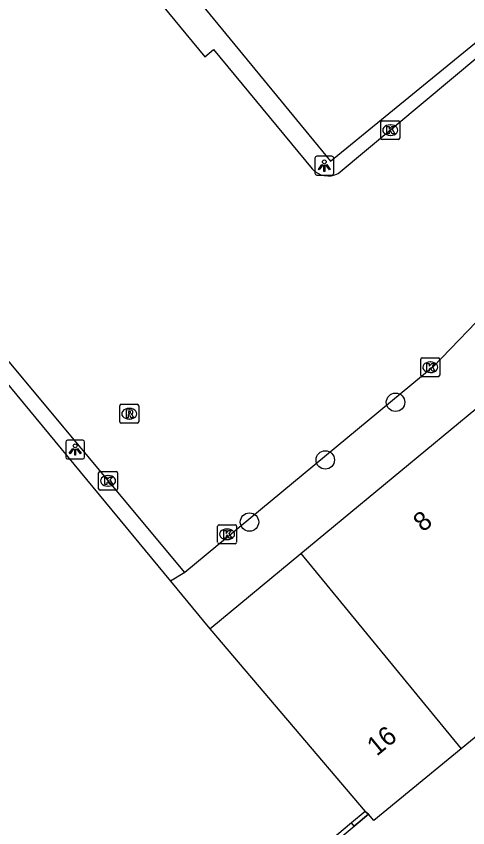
# Model space of a CAD drawing. Extents: x 161087 to 161922, y 382574 to 383873.
# Drawn here: x 161263.45 to 161287.42, y 383204.67 to 383247.72 of the extents above; entities that cross this region are included whole.
import ezdxf

# ---------------------------------------------------------------- set-up
doc = ezdxf.new("R2010")
doc.units = 0
for name, color, linetype in [('IMGEO_Boom', 7, 'Continuous'), ('IMGEO_Kolk', 7, 'Continuous'), ('IMGEO_Lichtpunt', 7, 'Continuous'), ('IMGEO_Pand', 7, 'Continuous'), ('IMGEO_Pand_nummerreeks', 7, 'Continuous'), ('IMGEO_Pand_overbouw', 7, 'Continuous'), ('IMGEO_Rijbaan_lokaal_open', 7, 'Continuous'), ('IMGEO_Rioolput', 7, 'Continuous'), ('IMGEO_Voetpad_open', 7, 'Continuous')]:
    doc.layers.add(name, color=color, linetype=linetype)

msp = doc.modelspace()

# ---------------------------------------------------------------- linework, layer by layer
at = {"layer": 'IMGEO_Boom'}
for centre in [(161283.581, 383227.241), (161279.854, 383224.184), (161275.833, 383220.887)]:
    msp.add_circle(centre, 0.489, dxfattribs=at)
at = {"layer": 'IMGEO_Kolk'}
for p, q in [((161282.803, 383241.252), (161282.803, 383242.104)), ((161282.878, 383242.178), (161283.73, 383242.178)), ((161283.291, 383241.958), (161283.316, 383241.958)), ((161283.804, 383242.104), (161283.804, 383241.252)), ((161283.73, 383241.178), (161282.878, 383241.178)), ((161283.314, 383241.398), (161283.289, 383241.398)), ((161284.926, 383228.673), (161284.926, 383229.525)), ((161285.001, 383229.599), (161285.853, 383229.599)), ((161285.414, 383229.379), (161285.439, 383229.379)), ((161285.927, 383229.525), (161285.927, 383228.673)), ((161285.853, 383228.599), (161285.001, 383228.599)), ((161285.437, 383228.819), (161285.412, 383228.819)), ((161267.827, 383222.648), (161267.827, 383223.5)), ((161267.902, 383223.574), (161268.754, 383223.574)), ((161268.315, 383223.354), (161268.34, 383223.354)), ((161268.828, 383223.5), (161268.828, 383222.648)), ((161268.754, 383222.574), (161267.902, 383222.574)), ((161268.338, 383222.794), (161268.313, 383222.794)), ((161274.143, 383219.812), (161274.143, 383220.664)), ((161274.218, 383220.738), (161275.07, 383220.738)), ((161274.631, 383220.518), (161274.656, 383220.518)), ((161275.144, 383220.664), (161275.144, 383219.812)), ((161274.654, 383219.958), (161274.629, 383219.958)), ((161275.07, 383219.738), (161274.218, 383219.738))]:
    msp.add_line(p, q, dxfattribs=at)
for points in [[(161282.803, 383241.252), (161282.803, 383242.104)], [(161282.878, 383242.178), (161283.73, 383242.178)], [(161283.124, 383241.878), (161283.247, 383241.878), (161283.247, 383241.727), (161283.377, 383241.878), (161283.541, 383241.878), (161283.395, 383241.727), (161283.548, 383241.478), (161283.396, 383241.478), (161283.311, 383241.642), (161283.247, 383241.575), (161283.247, 383241.478), (161283.124, 383241.478), (161283.124, 383241.878)], [(161283.804, 383242.104), (161283.804, 383241.252)], [(161283.73, 383241.178), (161282.878, 383241.178)], [(161284.926, 383228.673), (161284.926, 383229.525)], [(161285.001, 383229.599), (161285.853, 383229.599)], [(161285.927, 383229.525), (161285.927, 383228.673)], [(161285.247, 383229.299), (161285.37, 383229.299), (161285.37, 383229.148), (161285.5, 383229.299), (161285.664, 383229.299), (161285.518, 383229.148), (161285.671, 383228.899), (161285.519, 383228.899), (161285.434, 383229.063), (161285.37, 383228.996), (161285.37, 383228.899), (161285.247, 383228.899), (161285.247, 383229.299)], [(161285.853, 383228.599), (161285.001, 383228.599)], [(161267.827, 383222.648), (161267.827, 383223.5)], [(161267.902, 383223.574), (161268.754, 383223.574)], [(161268.828, 383223.5), (161268.828, 383222.648)], [(161268.148, 383223.274), (161268.271, 383223.274), (161268.271, 383223.123), (161268.401, 383223.274), (161268.565, 383223.274), (161268.419, 383223.123), (161268.572, 383222.874), (161268.42, 383222.874), (161268.335, 383223.038), (161268.271, 383222.971), (161268.271, 383222.874), (161268.148, 383222.874), (161268.148, 383223.274)], [(161268.754, 383222.574), (161267.902, 383222.574)], [(161274.143, 383219.812), (161274.143, 383220.664)], [(161274.218, 383220.738), (161275.07, 383220.738)], [(161274.464, 383220.438), (161274.587, 383220.438), (161274.587, 383220.287), (161274.717, 383220.438), (161274.881, 383220.438), (161274.735, 383220.287), (161274.888, 383220.038), (161274.736, 383220.038), (161274.651, 383220.202), (161274.587, 383220.135), (161274.587, 383220.038), (161274.464, 383220.038), (161274.464, 383220.438)], [(161275.144, 383220.664), (161275.144, 383219.812)], [(161275.07, 383219.738), (161274.218, 383219.738)]]:
    msp.add_lwpolyline(points, dxfattribs=at)
for centre, start, end in [((161282.88, 383242.102), 91.552, 178.448), ((161282.88, 383242.102), 91.552, 178.448), ((161283.728, 383242.102), 1.552, 88.448), ((161283.728, 383242.102), 1.552, 88.448), ((161282.88, 383241.254), 181.552, 268.448), ((161282.88, 383241.254), 181.552, 268.448), ((161283.728, 383241.254), 271.552, 358.448), ((161283.728, 383241.254), 271.552, 358.448), ((161285.003, 383229.523), 91.552, 178.448), ((161285.003, 383229.523), 91.552, 178.448), ((161285.851, 383229.523), 1.552, 88.448), ((161285.851, 383229.523), 1.552, 88.448), ((161285.003, 383228.675), 181.552, 268.448), ((161285.003, 383228.675), 181.552, 268.448), ((161285.851, 383228.675), 271.552, 358.448), ((161285.851, 383228.675), 271.552, 358.448), ((161267.904, 383223.498), 91.552, 178.448), ((161267.904, 383223.498), 91.552, 178.448), ((161268.752, 383223.498), 1.552, 88.448), ((161268.752, 383223.498), 1.552, 88.448), ((161267.904, 383222.65), 181.552, 268.448), ((161267.904, 383222.65), 181.552, 268.448), ((161268.752, 383222.65), 271.552, 358.448), ((161268.752, 383222.65), 271.552, 358.448), ((161274.22, 383220.662), 91.552, 178.448), ((161274.22, 383220.662), 91.552, 178.448), ((161275.068, 383220.662), 1.552, 88.448), ((161275.068, 383220.662), 1.552, 88.448), ((161274.22, 383219.814), 181.552, 268.448), ((161274.22, 383219.814), 181.552, 268.448), ((161275.068, 383219.814), 271.552, 358.448), ((161275.068, 383219.814), 271.552, 358.448)]:
    msp.add_arc(centre, 0.0765, start, end, dxfattribs=at)
for centre, major_axis, ratio, start_param, end_param in [((161283.29, 383241.678), (-0.387, 0.002), 0.722429, 4.712389, 7.853982), ((161283.315, 383241.678), (-0.39, 0.002), 0.717154, 1.570796, 4.712389), ((161285.413, 383229.099), (-0.387, 0.002), 0.722429, 4.712389, 7.853982), ((161285.438, 383229.099), (-0.39, 0.002), 0.717154, 1.570796, 4.712389), ((161268.314, 383223.074), (-0.387, 0.002), 0.722429, 4.712389, 7.853982), ((161268.339, 383223.074), (-0.39, 0.002), 0.717154, 1.570796, 4.712389), ((161274.63, 383220.238), (-0.387, 0.002), 0.722429, 4.712389, 7.853982), ((161274.655, 383220.238), (-0.39, 0.002), 0.717154, 1.570796, 4.712389)]:
    msp.add_ellipse(centre, major_axis=major_axis, ratio=ratio, start_param=start_param, end_param=end_param, dxfattribs=at)
at = {"layer": 'IMGEO_Lichtpunt'}
for p, q in [((161279.305, 383240.196), (161279.305, 383239.389)), ((161279.305, 383240.196), (161279.305, 383239.389)), ((161280.207, 383240.291), (161279.399, 383240.291)), ((161280.207, 383240.291), (161279.399, 383240.291)), ((161280.301, 383239.389), (161280.301, 383240.196)), ((161280.301, 383239.389), (161280.301, 383240.196)), ((161279.399, 383239.295), (161280.207, 383239.295)), ((161279.399, 383239.295), (161280.207, 383239.295)), ((161266.085, 383225.134), (161266.085, 383224.327)), ((161266.085, 383225.134), (161266.085, 383224.327)), ((161266.987, 383225.229), (161266.179, 383225.229)), ((161266.987, 383225.229), (161266.179, 383225.229)), ((161267.081, 383224.327), (161267.081, 383225.134)), ((161267.081, 383224.327), (161267.081, 383225.134)), ((161266.179, 383224.233), (161266.987, 383224.233)), ((161266.179, 383224.233), (161266.987, 383224.233))]:
    msp.add_line(p, q, dxfattribs=at)
for points in [[(161279.679, 383239.86), (161279.718, 383239.832), (161279.53, 383239.57), (161279.492, 383239.597), (161279.679, 383239.86)], [(161279.781, 383239.812), (161279.828, 383239.812), (161279.828, 383239.49), (161279.781, 383239.49), (161279.781, 383239.812)], [(161279.891, 383239.832), (161279.929, 383239.859), (161280.116, 383239.597), (161280.077, 383239.569), (161279.891, 383239.832)], [(161266.459, 383224.798), (161266.498, 383224.77), (161266.31, 383224.508), (161266.272, 383224.535), (161266.459, 383224.798)], [(161266.561, 383224.75), (161266.608, 383224.75), (161266.608, 383224.428), (161266.561, 383224.428), (161266.561, 383224.75)], [(161266.671, 383224.77), (161266.709, 383224.797), (161266.896, 383224.535), (161266.857, 383224.507), (161266.671, 383224.77)]]:
    msp.add_lwpolyline(points, dxfattribs=at)
for centre in [(161279.804, 383239.994), (161266.584, 383224.932)]:
    msp.add_circle(centre, 0.0994, dxfattribs=at)
for centre, start, end in [((161279.399, 383240.196), 90, 180), ((161279.399, 383240.196), 90, 180), ((161280.207, 383240.196), 0, 90), ((161280.207, 383240.196), 0, 90), ((161279.399, 383239.389), 180, 270), ((161279.399, 383239.389), 180, 270), ((161280.207, 383239.389), 270, 0), ((161280.207, 383239.389), 270, 360), ((161266.179, 383225.134), 90, 180), ((161266.179, 383225.134), 90, 180), ((161266.987, 383225.134), 0, 90), ((161266.987, 383225.134), 0, 90), ((161266.179, 383224.327), 180, 270), ((161266.179, 383224.327), 180, 270), ((161266.987, 383224.327), 270, 0), ((161266.987, 383224.327), 270, 360)]:
    msp.add_arc(centre, 0.0946, start, end, dxfattribs=at)
at = {"layer": 'IMGEO_Pand'}
for points in [[(161266.512, 383256.607), (161271.94, 383250), (161280.128, 383240.033), (161292.322, 383250), (161295.662, 383252.735), (161295.566, 383252.858)], [(161229.145, 383218.076), (161254.221, 383238.815), (161271.644, 383217.75)], [(161278.554, 383219.225), (161287.835, 383226.901)], [(161273.726, 383215.232), (161278.554, 383219.225)], [(161278.554, 383219.225), (161287.067, 383208.859)], [(161271.644, 383217.75), (161273.726, 383215.232)], [(161296.347, 383216.479), (161287.067, 383208.859)], [(161273.726, 383215.232), (161281.977, 383205.543)], [(161287.067, 383208.859), (161282.431, 383205.051), (161282.144, 383205.398)], [(161281.977, 383205.543), (161281.251, 383204.931)], [(161281.977, 383205.543), (161282.144, 383205.398)], [(161281.251, 383204.931), (161279.695, 383203.618)]]:
    msp.add_lwpolyline(points, dxfattribs=at)
at = {"layer": 'IMGEO_Pand_overbouw'}
for points in [[(161269.811, 383197.458), (161269.671, 383197.207), (161268.823, 383196.651), (161269.105, 383196.169), (161267.206, 383194.975), (161266.902, 383195.411), (161266.263, 383194.991), (161267.433, 383193.115), (161281.384, 383204.763), (161282.144, 383205.398), (161281.977, 383205.543)], [(161281.977, 383205.543), (161281.251, 383204.931), (161279.695, 383203.618)]]:
    msp.add_lwpolyline(points, dxfattribs=at)
at = {"layer": 'IMGEO_Rijbaan_lokaal_open'}
for points in [[(161280.53, 383239.376), (161303.081, 383258.223)], [(161266.512, 383256.607), (161266.378, 383256.78), (161265.093, 383255.713), (161267.596, 383252.698), (161273.464, 383245.564), (161273.931, 383245.948), (161279.151, 383239.619)], [(161309.284, 383249.89), (161300.851, 383245.131), (161288.786, 383232.437), (161285.571, 383229.125), (161272.41, 383218.205)], [(161272.41, 383218.205), (161255.801, 383238.095), (161254.96, 383239.082)]]:
    msp.add_lwpolyline(points, dxfattribs=at)
msp.add_arc((161280, 383240.404), 1.156, 222.7396, 297.2729, dxfattribs=at)
at = {"layer": 'IMGEO_Rioolput'}
for p, q in [((161268.953, 383226.207), (161268.953, 383227.059)), ((161269.028, 383227.133), (161269.88, 383227.133)), ((161269.441, 383226.913), (161269.466, 383226.913)), ((161269.954, 383227.059), (161269.954, 383226.207)), ((161269.88, 383226.133), (161269.028, 383226.133)), ((161269.464, 383226.353), (161269.439, 383226.353))]:
    msp.add_line(p, q, dxfattribs=at)
for points in [[(161268.953, 383226.207), (161268.953, 383227.059)], [(161269.028, 383227.133), (161269.88, 383227.133)], [(161269.542, 383226.831), (161269.29, 383226.833), (161269.29, 383226.433)], [(161269.954, 383227.059), (161269.954, 383226.207)], [(161269.29, 383226.433), (161269.414, 383226.433), (161269.414, 383226.595), (161269.425, 383226.595)], [(161269.468, 383226.752), (161269.414, 383226.752), (161269.414, 383226.671)], [(161269.414, 383226.671), (161269.466, 383226.671)], [(161269.472, 383226.566), (161269.543, 383226.433), (161269.683, 383226.433), (161269.618, 383226.559)], [(161269.88, 383226.133), (161269.028, 383226.133)]]:
    msp.add_lwpolyline(points, dxfattribs=at)
for centre, radius, start, end in [((161269.03, 383227.057), 0.0765, 91.552, 178.448), ((161269.03, 383227.057), 0.0765, 91.552, 178.448), ((161269.541, 383226.721), 0.109, 350.3612, 89.416), ((161269.878, 383227.057), 0.0765, 1.552, 88.448), ((161269.878, 383227.057), 0.0765, 1.552, 88.448), ((161269.424, 383226.542), 0.0533, 26.0293, 88.6989), ((161269.45, 383226.86), 0.19, 274.7715, 282.9687), ((161269.474, 383226.656), 0.0964, 77.0061, 93.1865), ((161269.488, 383226.713), 0.0378, 276.6634, 79.6772), ((161269.539, 383226.721), 0.112, 277.5842, 350.9817), ((161269.523, 383226.506), 0.108, 29.5134, 73.7905), ((161269.03, 383226.209), 0.0765, 181.552, 268.448), ((161269.03, 383226.209), 0.0765, 181.552, 268.448), ((161269.878, 383226.209), 0.0765, 271.552, 358.448), ((161269.878, 383226.209), 0.0765, 271.552, 358.448)]:
    msp.add_arc(centre, radius, start, end, dxfattribs=at)
for centre, major_axis, ratio, start_param, end_param in [((161269.44, 383226.633), (-0.387, 0.002), 0.722429, 4.712389, 7.853982), ((161269.465, 383226.633), (-0.39, 0.002), 0.717154, 1.570796, 4.712389)]:
    msp.add_ellipse(centre, major_axis=major_axis, ratio=ratio, start_param=start_param, end_param=end_param, dxfattribs=at)
at = {"layer": 'IMGEO_Voetpad_open'}
for points in [[(161272.41, 383218.205), (161271.644, 383217.75)], [(161282.144, 383205.398), (161281.384, 383204.763), (161281.251, 383204.931)]]:
    msp.add_lwpolyline(points, dxfattribs=at)

# ---------------------------------------------------------------- texts
at = {"layer": 'IMGEO_Pand_nummerreeks'}
for s, rotation, p in [('8', 39.676, (161285.041, 383220.322)), ('16', 39.3946, (161282.582, 383208.436))]:
    msp.add_text(s, height=1, rotation=rotation, dxfattribs=at).set_placement(p)

doc.saveas('drawing.dxf')
